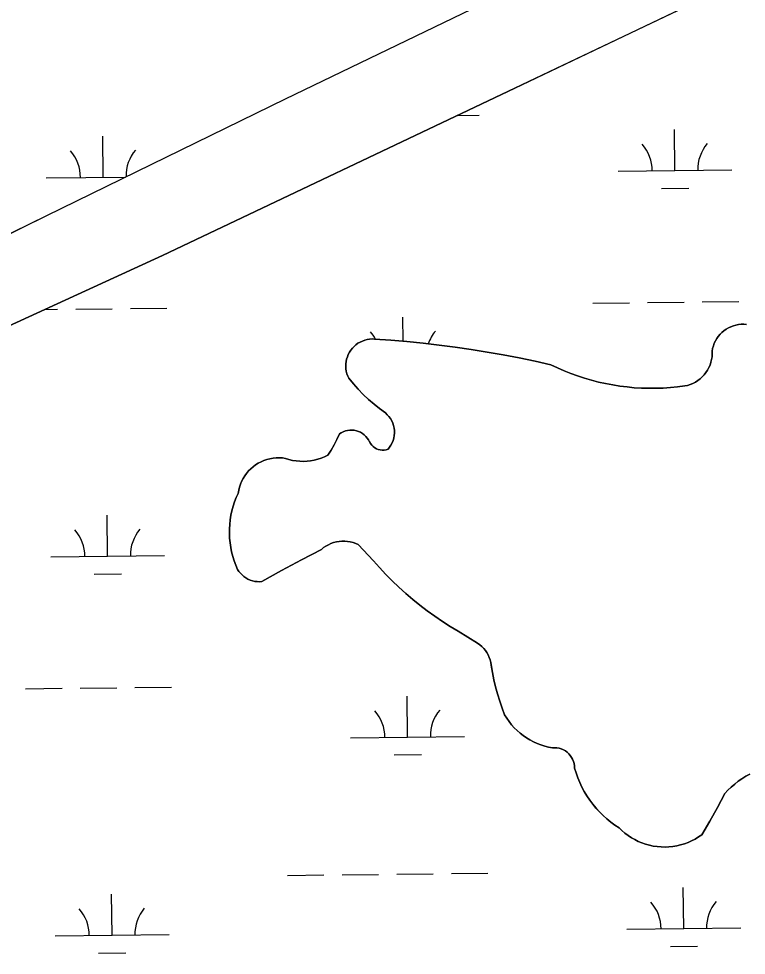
# Model space of a CAD drawing. Extents: x 3684037 to 3722149, y 433263 to 459021.
# Drawn here: x 3709433 to 3710071, y 454321 to 455143 of the extents above; entities that cross this region are included whole.
import ezdxf

# ---------------------------------------------------------------- set-up
doc = ezdxf.new("R2010")
doc.units = 0
doc.layers.add('V-TOPO-SHOR', color=7, linetype='Continuous')
doc.layers.add('V-WETL-SWMP', color=7, linetype='Continuous')

msp = doc.modelspace()

# ---------------------------------------------------------------- linework, layer by layer
at = {"layer": 'V-TOPO-SHOR'}
for points in [[(3708623.64, 454497), (3708927.48, 454642.96), (3709245.63, 454791.31), (3709558.92, 454935.04), (3709868.29, 455082.07), (3710065.15, 455176.02), (3710172.24, 455237.09), (3710295.93, 455302.78), (3710464.34, 455383.06), (3710664.73, 455488.13)], [(3708608.2, 454554.94), (3708890.14, 454690.85), (3709189.21, 454838.86), (3709457.5, 454970.26), (3709666.83, 455072.64), (3709838.68, 455155.26)], [(3709929.43, 454827.38), (3709935.53, 454825.61), (3709941.69, 454824.03), (3709947.9, 454822.64), (3709954.14, 454821.45), (3709960.42, 454820.46), (3709966.73, 454819.67), (3709973.06, 454819.08), (3709979.4, 454818.69), (3709985.76, 454818.5), (3709992.12, 454818.51), (3709998.47, 454818.72), (3710004.81, 454819.14), (3710011.14, 454819.75), (3710017.45, 454820.56), (3710019.9, 454821.11), (3710022.28, 454821.88), (3710024.6, 454822.83), (3710026.83, 454823.99), (3710028.94, 454825.33), (3710030.94, 454826.85), (3710032.8, 454828.53), (3710034.51, 454830.36), (3710036.05, 454832.34), (3710037.42, 454834.44), (3710038.61, 454836.65), (3710039.6, 454838.95), (3710040.39, 454841.33), (3710040.98, 454843.77), (3710041.36, 454846.24), (3710041.52, 454848.74), (3710041.46, 454851.25), (3710041.88, 454853.56), (3710042.5, 454855.82), (3710043.31, 454858.03), (3710044.31, 454860.15), (3710045.49, 454862.18), (3710046.84, 454864.1), (3710048.35, 454865.9), (3710050, 454867.56), (3710051.8, 454869.07), (3710053.72, 454870.42), (3710055.75, 454871.6), (3710057.87, 454872.6), (3710060.07, 454873.41), (3710062.34, 454874.03), (3710064.65, 454874.45), (3710066.98, 454874.67), (3710069.33, 454874.69), (3710071.67, 454874.5)], [(3709704.11, 454759.88), (3709706.95, 454764.35), (3709709.59, 454768.94), (3709712.03, 454773.64), (3709714.27, 454778.44), (3709715.9, 454779.51), (3709717.65, 454780.39), (3709719.48, 454781.07), (3709721.37, 454781.55), (3709723.31, 454781.81), (3709725.27, 454781.85), (3709727.21, 454781.68), (3709729.13, 454781.29), (3709730.99, 454780.69), (3709732.77, 454779.88), (3709734.45, 454778.88), (3709736.01, 454777.7), (3709737.43, 454776.36), (3709738.69, 454774.86), (3709739.77, 454773.23), (3709740.67, 454771.5), (3709741.54, 454769.99), (3709742.6, 454768.61), (3709743.84, 454767.39), (3709745.23, 454766.35), (3709746.75, 454765.51), (3709748.37, 454764.87), (3709750.06, 454764.47), (3709751.79, 454764.29), (3709753.53, 454764.34), (3709755.25, 454764.64), (3709756.91, 454765.15), (3709758.29, 454766.88), (3709759.5, 454768.73), (3709760.52, 454770.7), (3709761.34, 454772.75), (3709761.95, 454774.88), (3709762.34, 454777.06), (3709762.52, 454779.27), (3709762.48, 454781.48), (3709762.21, 454783.67), (3709761.73, 454785.84), (3709761.04, 454787.94), (3709760.14, 454789.96), (3709759.04, 454791.88), (3709757.76, 454793.69), (3709756.3, 454795.35), (3709754.69, 454796.87), (3709749.59, 454800.67), (3709744.65, 454804.66), (3709739.87, 454808.84), (3709735.24, 454813.19), (3709730.79, 454817.73), (3709726.51, 454822.43), (3709722.42, 454827.29), (3709721.51, 454829.26), (3709720.79, 454831.32), (3709720.26, 454833.43), (3709719.93, 454835.58), (3709719.79, 454837.75), (3709719.86, 454839.93), (3709720.12, 454842.09), (3709720.58, 454844.21), (3709721.23, 454846.29), (3709722.08, 454848.3), (3709723.1, 454850.22), (3709724.29, 454852.04), (3709725.65, 454853.74), (3709727.16, 454855.31), (3709728.8, 454856.73), (3709730.57, 454858), (3709732.45, 454859.1), (3709734.42, 454860.03), (3709736.46, 454860.76), (3709738.57, 454861.31), (3709740.72, 454861.67), (3709742.89, 454861.82), (3709745.06, 454861.77), (3709759.27, 454860.77), (3709773.46, 454859.56), (3709787.64, 454858.13), (3709801.78, 454856.49), (3709815.91, 454854.64), (3709830, 454852.57), (3709844.06, 454850.3), (3709858.08, 454847.81), (3709872.07, 454845.12), (3709886.01, 454842.21), (3709899.91, 454839.1), (3709905.66, 454836.39), (3709911.49, 454833.85), (3709917.4, 454831.51), (3709923.38, 454829.35), (3709929.43, 454827.38)], [(3709835.49, 454594.8), (3709818.36, 454605.37), (3709811.43, 454609.54), (3709804.62, 454613.9), (3709797.93, 454618.44), (3709791.37, 454623.17), (3709784.94, 454628.08), (3709778.66, 454633.17), (3709772.52, 454638.42), (3709766.53, 454643.85), (3709760.69, 454649.45), (3709755.01, 454655.2), (3709749.49, 454661.11), (3709744.14, 454667.17), (3709730.83, 454681.29), (3709728.57, 454682.28), (3709726.23, 454683.08), (3709723.83, 454683.68), (3709721.4, 454684.08), (3709718.93, 454684.28), (3709716.46, 454684.28), (3709714, 454684.07), (3709711.56, 454683.66), (3709709.17, 454683.05), (3709706.83, 454682.24), (3709704.57, 454681.24), (3709702.4, 454680.06), (3709700.33, 454678.71), (3709698.39, 454677.18), (3709680.87, 454668.04), (3709663.49, 454658.64), (3709646.26, 454648.96), (3709644.15, 454648.8), (3709642.04, 454648.84), (3709639.95, 454649.09), (3709637.89, 454649.54), (3709635.88, 454650.2), (3709633.95, 454651.05), (3709632.11, 454652.08), (3709630.38, 454653.29), (3709628.77, 454654.66), (3709627.31, 454656.18), (3709626, 454657.84), (3709624.87, 454659.63), (3709623.26, 454663.35), (3709621.85, 454667.14), (3709620.64, 454671.01), (3709619.63, 454674.94), (3709618.83, 454678.91), (3709618.23, 454682.92), (3709617.85, 454686.95), (3709617.67, 454691), (3709617.7, 454695.05), (3709617.95, 454699.1), (3709618.41, 454703.12), (3709619.07, 454707.12), (3709619.94, 454711.08), (3709621.01, 454714.99), (3709622.29, 454718.83), (3709623.77, 454722.61), (3709625.44, 454726.3), (3709625.88, 454729.01), (3709626.54, 454731.68), (3709627.4, 454734.29), (3709628.45, 454736.83), (3709629.7, 454739.28), (3709631.14, 454741.62), (3709632.75, 454743.85), (3709634.52, 454745.95), (3709636.45, 454747.91), (3709638.53, 454749.7), (3709640.74, 454751.34), (3709643.07, 454752.8), (3709645.5, 454754.08), (3709648.03, 454755.16), (3709650.63, 454756.05), (3709653.29, 454756.73), (3709656, 454757.21), (3709658.73, 454757.48), (3709661.48, 454757.54), (3709664.23, 454757.38), (3709666.95, 454757.01), (3709670, 454756.04), (3709673.11, 454755.29), (3709676.26, 454754.75), (3709679.44, 454754.43), (3709682.64, 454754.34), (3709685.84, 454754.48), (3709689.02, 454754.83), (3709692.16, 454755.42), (3709695.26, 454756.21), (3709698.29, 454757.23), (3709701.25, 454758.45), (3709704.11, 454759.88)], [(3709912.59, 454500.2), (3709910.88, 454501.18), (3709909.06, 454501.96), (3709907.18, 454502.54), (3709905.24, 454502.9), (3709903.27, 454503.04), (3709901.3, 454502.97), (3709897.85, 454503.62), (3709894.44, 454504.47), (3709891.09, 454505.52), (3709887.81, 454506.77), (3709884.61, 454508.22), (3709881.5, 454509.85), (3709878.49, 454511.66), (3709875.6, 454513.66), (3709872.83, 454515.82), (3709870.19, 454518.14), (3709867.7, 454520.61), (3709865.36, 454523.23), (3709863.18, 454525.98), (3709861.16, 454528.86), (3709859.32, 454531.85), (3709857.05, 454537.91), (3709854.97, 454544.04), (3709853.09, 454550.23), (3709851.41, 454556.48), (3709849.92, 454562.78), (3709848.64, 454569.12), (3709847.55, 454575.5), (3709847.2, 454577.83), (3709846.63, 454580.12), (3709845.86, 454582.34), (3709844.89, 454584.49), (3709843.74, 454586.54), (3709842.4, 454588.47), (3709840.89, 454590.29), (3709839.23, 454591.95), (3709837.42, 454593.46), (3709835.49, 454594.8)], [(3710074.52, 454479.91), (3710071.03, 454477.98), (3710067.64, 454475.88), (3710064.37, 454473.59), (3710061.23, 454471.14), (3710058.22, 454468.53), (3710055.35, 454465.76), (3710052.63, 454462.84), (3710046.09, 454450.66), (3710039.32, 454438.6), (3710032.33, 454426.67), (3710029.49, 454424.71), (3710026.53, 454422.93), (3710023.47, 454421.34), (3710020.31, 454419.94), (3710017.07, 454418.74), (3710013.76, 454417.75), (3710010.4, 454416.96), (3710006.99, 454416.39), (3710003.56, 454416.03), (3710000.1, 454415.89), (3709996.65, 454415.96), (3709993.21, 454416.25), (3709989.79, 454416.75), (3709986.41, 454417.47), (3709983.09, 454418.39), (3709979.82, 454419.53), (3709976.64, 454420.86), (3709973.54, 454422.39), (3709970.55, 454424.11), (3709967.67, 454426.01), (3709964.91, 454428.09), (3709962.29, 454430.34), (3709959.81, 454432.75), (3709956.08, 454435.2), (3709952.47, 454437.84), (3709949, 454440.65), (3709945.68, 454443.63), (3709942.51, 454446.78), (3709939.49, 454450.08), (3709936.65, 454453.52), (3709933.98, 454457.1), (3709931.5, 454460.81), (3709929.2, 454464.64), (3709927.1, 454468.58), (3709925.19, 454472.62), (3709923.49, 454476.75), (3709922, 454480.96), (3709920.72, 454485.24), (3709920.61, 454487.21), (3709920.29, 454489.15), (3709919.75, 454491.05), (3709919.01, 454492.88), (3709918.07, 454494.61), (3709916.94, 454496.23), (3709915.64, 454497.71), (3709914.18, 454499.04), (3709912.59, 454500.2)]]:
    msp.add_lwpolyline(points, dxfattribs=at)
at = {"layer": 'V-WETL-SWMP'}
for p, q in [((3709666.83, 455072.64), (3709838.68, 455155.26)), ((3709457.5, 454970.26), (3709666.83, 455072.64)), ((3709817.88, 455058.11), (3709836.93, 455058.34)), ((3709506.95, 455003.75), (3709506.53, 455039.75)), ((3710008.82, 455009.59), (3710008.41, 455045.59)), ((3709958.83, 455009.01), (3710058.82, 455010.17)), ((3709456.95, 455003.17), (3709526.43, 455003.98)), ((3709997, 454994.02), (3710021, 454994.3)), ((3709189.21, 454838.86), (3709457.5, 454970.26)), ((3709936.76, 454893.31), (3709968.76, 454893.68)), ((3709984.76, 454893.87), (3710016.76, 454894.24)), ((3710032.76, 454894.43), (3710064.76, 454894.8)), ((3709455.77, 454887.71), (3709466.89, 454887.84)), ((3709482.89, 454888.03), (3709514.88, 454888.4)), ((3709530.88, 454888.59), (3709562.88, 454888.96)), ((3709770.08, 454859.85), (3709769.83, 454880.94)), ((3709720.26, 454844.36), (3709720.63, 454844.36)), ((3709510.82, 454671.1), (3709510.4, 454707.1)), ((3709460.82, 454670.52), (3709560.82, 454671.68)), ((3709499, 454655.53), (3709523, 454655.81)), ((3709438.76, 454554.82), (3709470.76, 454555.19)), ((3709486.76, 454555.38), (3709518.76, 454555.75)), ((3709534.75, 454555.94), (3709566.75, 454556.31)), ((3709774.12, 454512.29), (3709773.7, 454548.29)), ((3709724.13, 454511.71), (3709824.12, 454512.87)), ((3709762.3, 454496.72), (3709786.3, 454497)), ((3709668.68, 454390.98), (3709700.68, 454391.35)), ((3709716.68, 454391.54), (3709748.68, 454391.91)), ((3709764.68, 454392.1), (3709796.67, 454392.47)), ((3709812.67, 454392.66), (3709844.67, 454393.03)), ((3709514.69, 454338.45), (3709514.27, 454374.44)), ((3710016.57, 454344.29), (3710016.15, 454380.28)), ((3709966.57, 454343.7), (3710066.56, 454344.87)), ((3709464.7, 454337.86), (3709564.69, 454339.03)), ((3710004.75, 454328.72), (3710028.74, 454328.99)), ((3709502.87, 454322.88), (3709526.87, 454323.15))]:
    msp.add_line(p, q, dxfattribs=at)
for points in [[(3710664.73, 455488.13), (3710464.34, 455383.06), (3710295.93, 455302.78), (3710172.24, 455237.09), (3710065.15, 455176.01), (3709868.29, 455082.07), (3709558.92, 454935.04), (3709245.63, 454791.31), (3708927.48, 454642.96), (3708623.64, 454497), (3708254.54, 454320.89)], [(3710071.67, 454874.5), (3710069.33, 454874.69), (3710066.98, 454874.67), (3710064.65, 454874.45), (3710062.34, 454874.03), (3710060.07, 454873.41), (3710057.87, 454872.6), (3710055.75, 454871.6), (3710053.72, 454870.42), (3710051.8, 454869.07), (3710050, 454867.56), (3710048.35, 454865.9), (3710046.84, 454864.1), (3710045.49, 454862.18), (3710044.31, 454860.15), (3710043.31, 454858.03), (3710042.5, 454855.83), (3710041.88, 454853.56), (3710041.46, 454851.25), (3710041.52, 454848.74), (3710041.35, 454846.24), (3710040.98, 454843.77), (3710040.39, 454841.33), (3710039.6, 454838.95), (3710038.61, 454836.65), (3710037.42, 454834.44), (3710036.05, 454832.34), (3710034.51, 454830.36), (3710032.8, 454828.53), (3710030.94, 454826.85), (3710028.94, 454825.33), (3710026.83, 454823.99), (3710024.6, 454822.83), (3710022.28, 454821.87), (3710019.89, 454821.11), (3710017.45, 454820.56), (3710011.14, 454819.75), (3710004.81, 454819.14), (3709998.47, 454818.72), (3709992.12, 454818.51), (3709985.76, 454818.5), (3709979.4, 454818.69), (3709973.06, 454819.08), (3709966.73, 454819.67), (3709960.42, 454820.46), (3709954.14, 454821.45), (3709947.9, 454822.64), (3709941.69, 454824.03), (3709935.53, 454825.61), (3709929.43, 454827.38), (3709923.38, 454829.35), (3709917.4, 454831.51), (3709911.49, 454833.85), (3709905.66, 454836.39), (3709899.91, 454839.1), (3709886.01, 454842.21), (3709872.07, 454845.12), (3709858.08, 454847.81), (3709844.06, 454850.3), (3709830, 454852.57), (3709815.91, 454854.64), (3709801.78, 454856.49), (3709787.64, 454858.13), (3709773.46, 454859.56), (3709759.27, 454860.77), (3709745.06, 454861.77), (3709742.89, 454861.82), (3709740.72, 454861.67), (3709738.57, 454861.31), (3709736.46, 454860.77), (3709734.42, 454860.03), (3709732.45, 454859.1), (3709730.57, 454858), (3709728.8, 454856.73), (3709727.16, 454855.31), (3709725.65, 454853.74), (3709724.29, 454852.04), (3709723.1, 454850.22), (3709722.08, 454848.29), (3709721.23, 454846.29), (3709720.58, 454844.21), (3709720.12, 454842.09), (3709719.86, 454839.93), (3709719.79, 454837.75), (3709719.93, 454835.58), (3709720.26, 454833.43), (3709720.79, 454831.32), (3709721.51, 454829.26), (3709722.42, 454827.29), (3709726.51, 454822.43), (3709730.79, 454817.73), (3709735.24, 454813.19), (3709739.87, 454808.84), (3709744.65, 454804.66), (3709749.59, 454800.67), (3709754.69, 454796.87), (3709756.3, 454795.35), (3709757.76, 454793.69), (3709759.04, 454791.88)], [(3709759.04, 454791.88), (3709760.14, 454789.96), (3709761.04, 454787.94), (3709761.73, 454785.84), (3709762.21, 454783.67), (3709762.48, 454781.48), (3709762.52, 454779.27), (3709762.34, 454777.06), (3709761.95, 454774.88), (3709761.34, 454772.75), (3709760.52, 454770.7), (3709759.5, 454768.73), (3709758.29, 454766.88), (3709756.91, 454765.15), (3709755.25, 454764.64), (3709753.53, 454764.34), (3709751.79, 454764.29), (3709750.06, 454764.47), (3709748.37, 454764.87), (3709746.75, 454765.51), (3709745.23, 454766.35), (3709743.84, 454767.39), (3709742.6, 454768.61), (3709741.54, 454769.99), (3709739.77, 454773.23), (3709738.69, 454774.86), (3709737.43, 454776.36), (3709736.01, 454777.7), (3709734.45, 454778.88), (3709732.77, 454779.88), (3709730.99, 454780.69), (3709729.13, 454781.29), (3709727.21, 454781.68), (3709725.27, 454781.85), (3709723.31, 454781.81), (3709721.37, 454781.55), (3709719.48, 454781.08), (3709717.65, 454780.39), (3709715.9, 454779.51), (3709714.27, 454778.44), (3709712.03, 454773.64), (3709709.59, 454768.93), (3709706.95, 454764.35), (3709704.11, 454759.88), (3709701.25, 454758.45), (3709698.29, 454757.23), (3709695.26, 454756.21), (3709692.16, 454755.41), (3709689.02, 454754.83), (3709685.84, 454754.48), (3709682.64, 454754.34), (3709679.44, 454754.43), (3709676.26, 454754.75), (3709673.11, 454755.29), (3709670, 454756.04), (3709666.95, 454757.01), (3709664.23, 454757.38), (3709661.48, 454757.54), (3709658.73, 454757.48), (3709656, 454757.21), (3709653.29, 454756.73), (3709650.63, 454756.05), (3709648.03, 454755.16), (3709645.5, 454754.08), (3709643.07, 454752.8), (3709640.74, 454751.34), (3709638.53, 454749.7), (3709636.45, 454747.9), (3709634.52, 454745.95), (3709632.75, 454743.85), (3709631.14, 454741.62), (3709629.7, 454739.28), (3709628.45, 454736.83), (3709627.4, 454734.29), (3709626.54, 454731.68), (3709625.88, 454729.01), (3709625.44, 454726.3), (3709623.77, 454722.61), (3709622.29, 454718.83), (3709621.01, 454714.99), (3709619.94, 454711.08), (3709619.07, 454707.12), (3709618.4, 454703.12), (3709617.95, 454699.1), (3709617.7, 454695.05), (3709617.67, 454691), (3709617.85, 454686.95), (3709618.23, 454682.92), (3709618.83, 454678.91), (3709619.63, 454674.94), (3709620.64, 454671.01), (3709621.85, 454667.14), (3709623.26, 454663.35), (3709624.87, 454659.62), (3709626, 454657.85), (3709627.31, 454656.18), (3709628.77, 454654.66), (3709630.38, 454653.29), (3709632.1, 454652.08), (3709633.95, 454651.05), (3709635.88, 454650.2)], [(3709635.88, 454650.2), (3709637.89, 454649.54), (3709639.95, 454649.09), (3709642.04, 454648.84), (3709644.16, 454648.8), (3709646.26, 454648.96), (3709663.49, 454658.63), (3709680.87, 454668.04), (3709698.39, 454677.18), (3709700.33, 454678.71), (3709702.4, 454680.06), (3709704.57, 454681.24), (3709706.83, 454682.24), (3709709.17, 454683.05), (3709711.56, 454683.66), (3709714, 454684.07), (3709716.46, 454684.28), (3709718.93, 454684.28), (3709721.39, 454684.08), (3709723.83, 454683.68), (3709726.23, 454683.08), (3709728.57, 454682.28), (3709730.83, 454681.29), (3709744.14, 454667.17), (3709749.49, 454661.11), (3709755.01, 454655.2), (3709760.69, 454649.45), (3709766.53, 454643.85), (3709772.52, 454638.42), (3709778.66, 454633.17), (3709784.94, 454628.08), (3709791.37, 454623.17), (3709797.93, 454618.44), (3709804.62, 454613.9), (3709811.43, 454609.54), (3709818.36, 454605.38), (3709835.49, 454594.8), (3709837.42, 454593.46), (3709839.23, 454591.95), (3709840.89, 454590.29), (3709842.4, 454588.48), (3709843.73, 454586.54), (3709844.89, 454584.49), (3709845.86, 454582.34), (3709846.63, 454580.12), (3709847.2, 454577.83), (3709848.64, 454569.12), (3709849.92, 454562.78), (3709851.41, 454556.48), (3709853.09, 454550.23), (3709854.97, 454544.04), (3709857.05, 454537.91), (3709859.32, 454531.85), (3709861.16, 454528.86), (3709863.18, 454525.98), (3709865.36, 454523.23), (3709867.7, 454520.61), (3709870.19, 454518.14), (3709872.83, 454515.82), (3709875.6, 454513.66), (3709878.49, 454511.67), (3709881.5, 454509.85), (3709884.61, 454508.22), (3709887.81, 454506.77), (3709891.09, 454505.52), (3709894.44, 454504.47), (3709897.85, 454503.62), (3709901.3, 454502.97), (3709903.27, 454503.04), (3709905.24, 454502.9), (3709907.18, 454502.54), (3709909.06, 454501.96), (3709910.88, 454501.18), (3709912.59, 454500.2), (3709914.18, 454499.04), (3709915.64, 454497.71), (3709916.94, 454496.23), (3709918.07, 454494.61), (3709919.01, 454492.88), (3709919.75, 454491.05), (3709920.29, 454489.15), (3709920.61, 454487.21), (3709920.72, 454485.24), (3709922, 454480.96), (3709923.49, 454476.75), (3709925.19, 454472.62), (3709927.1, 454468.58), (3709929.2, 454464.64), (3709931.5, 454460.81), (3709933.98, 454457.1), (3709936.65, 454453.52), (3709939.5, 454450.07), (3709942.51, 454446.78), (3709945.68, 454443.63), (3709949, 454440.65), (3709952.47, 454437.84), (3709956.08, 454435.2), (3709959.81, 454432.75), (3709962.29, 454430.34), (3709964.91, 454428.09), (3709967.67, 454426.01)], [(3709967.67, 454426.01), (3709970.55, 454424.11), (3709973.54, 454422.39), (3709976.64, 454420.86), (3709979.82, 454419.52), (3709983.09, 454418.39), (3709986.42, 454417.47), (3709989.79, 454416.75), (3709993.21, 454416.25), (3709996.65, 454415.96), (3710000.1, 454415.89), (3710003.56, 454416.03), (3710006.99, 454416.39), (3710010.4, 454416.96), (3710013.76, 454417.75), (3710017.07, 454418.74), (3710020.31, 454419.94), (3710023.47, 454421.34), (3710026.53, 454422.93), (3710029.49, 454424.71), (3710032.33, 454426.67), (3710039.32, 454438.6), (3710046.09, 454450.66), (3710052.63, 454462.84), (3710055.35, 454465.76), (3710058.22, 454468.53), (3710061.23, 454471.14), (3710064.37, 454473.59), (3710067.64, 454475.88), (3710071.03, 454477.98), (3710074.52, 454479.91)]]:
    msp.add_lwpolyline(points, dxfattribs=at)
for centre, start, end in [((3709953.58, 455009.42), 359.89487, 41.43853), ((3710064.06, 455010.71), 139.89486, 181.43852), ((3709451.71, 455003.58), 359.89487, 41.43853), ((3709562.18, 455004.87), 139.89486, 181.04212), ((3709715.01, 454844.77), 28.72615, 41.43853), ((3709825.49, 454846.06), 139.89486, 160.88562), ((3709455.58, 454670.93), 359.89487, 41.43853), ((3709566.05, 454672.22), 139.89486, 181.43852), ((3709718.88, 454512.12), 359.89487, 41.43853), ((3709829.36, 454513.41), 139.89486, 181.43852), ((3709961.32, 454344.12), 359.89487, 41.43853), ((3710071.8, 454345.4), 139.89486, 181.43852), ((3709459.45, 454338.28), 359.89487, 41.43853), ((3709569.93, 454339.56), 139.89486, 181.43852)]:
    msp.add_arc(centre, 35.25, start, end, dxfattribs=at)

doc.saveas('drawing.dxf')
